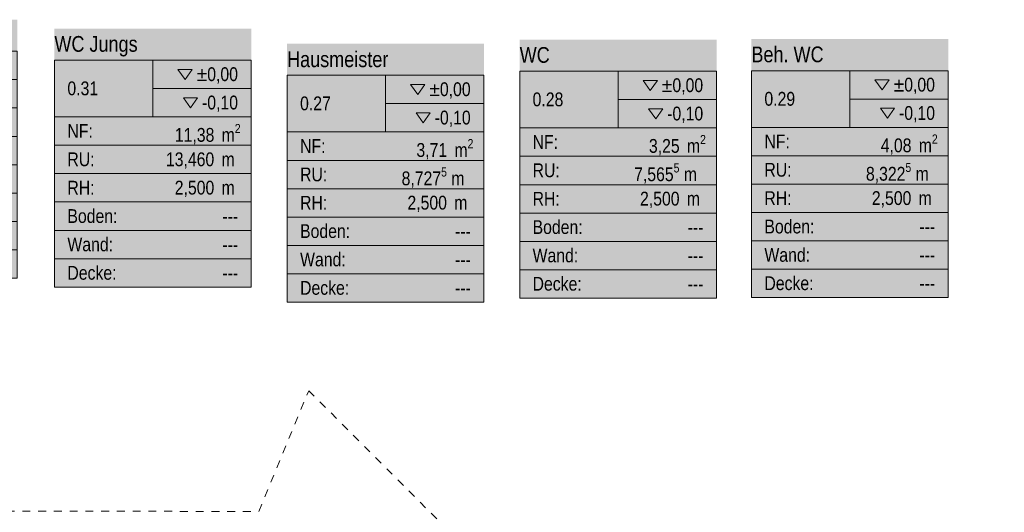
# Model space of a CAD drawing. Header units: metres. Extents: x -79 to 740, y -195 to 69.
# Tile 289 of 306: x 36.12 to 48.62, y 55.1 to 61.36. Entities that reach past the tile are written whole.
import ezdxf
from ezdxf.enums import TextEntityAlignment as Align

# ---------------------------------------------------------------- set-up
doc = ezdxf.new("R2010")
doc.units = ezdxf.units.M
doc.header["$MEASUREMENT"] = 0
doc.linetypes.add('Strichlinie_ eng', pattern=[0.115, 0.075, -0.04])
doc.layers.add('30 Dach', color=7, linetype='Continuous')
doc.layers.add('80 Raum', color=7, linetype='Continuous')
doc.styles.add('ERSTELLTER_STIL_1', font='ARIALN.TTF')
doc.styles.add('ERSTELLTER_STIL_2', font='ARIALN.TTF')

# ---------------------------------------------------------------- blocks, each defined once
blk = doc.blocks.new('WC Jungs_0.31_3_1', base_point=(37.811, 59.602))
at = {"layer": '80 Raum', "linetype": 'Continuous', "lineweight": 0, "true_color": 0x2a303f}
blk.add_hatch(color=169, dxfattribs=at).paths.add_polyline_path([(36.561, 57.96), (39.061, 57.96), (39.061, 61.244), (36.561, 61.244)])
at = {"layer": '80 Raum', "linetype": 'Continuous', "lineweight": 0, "true_color": 0x000000}
blk.add_hatch(color=18, dxfattribs=at).paths.add_polyline_path([(38.198, 60.366), (38.288, 60.238), (38.379, 60.366)])
at = {"layer": '80 Raum', "color": 7, "linetype": 'Continuous', "lineweight": 9}
for p, q in [((39.061, 60.842), (36.561, 60.842)), ((36.561, 60.842), (36.561, 57.96)), ((36.561, 60.842), (39.061, 60.842)), ((36.561, 60.122), (36.561, 60.842)), ((37.811, 60.842), (37.811, 60.122)), ((39.061, 57.96), (39.061, 60.842)), ((39.061, 60.842), (39.061, 60.122)), ((37.811, 60.482), (39.061, 60.482)), ((39.061, 60.122), (36.561, 60.122)), ((36.561, 60.122), (39.061, 60.122)), ((36.561, 59.761), (36.561, 60.122)), ((39.061, 60.122), (39.061, 59.761)), ((39.061, 59.761), (36.561, 59.761)), ((36.561, 59.761), (39.061, 59.761)), ((36.561, 59.401), (36.561, 59.761)), ((39.061, 59.761), (39.061, 59.401)), ((39.061, 59.401), (36.561, 59.401)), ((36.561, 59.401), (39.061, 59.401)), ((36.561, 59.041), (36.561, 59.401)), ((39.061, 59.401), (39.061, 59.041)), ((39.061, 59.041), (36.561, 59.041)), ((36.561, 59.041), (39.061, 59.041)), ((36.561, 58.68), (36.561, 59.041)), ((39.061, 59.041), (39.061, 58.68)), ((39.061, 58.68), (36.561, 58.68)), ((36.561, 58.68), (39.061, 58.68)), ((36.561, 58.32), (36.561, 58.68)), ((39.061, 58.68), (39.061, 58.32)), ((39.061, 58.32), (36.561, 58.32)), ((36.561, 58.32), (39.061, 58.32)), ((36.561, 57.96), (36.561, 58.32)), ((39.061, 58.32), (39.061, 57.96)), ((36.561, 57.96), (39.061, 57.96)), ((39.061, 57.96), (36.561, 57.96))]:
    blk.add_line(p, q, dxfattribs=at)
at = {"layer": '80 Raum', "color": 7, "linetype": 'Continuous', "lineweight": 13, "flags": 128}
for points in [[(38.13, 60.726), (38.22, 60.598), (38.31, 60.726)], [(38.198, 60.366), (38.288, 60.238), (38.379, 60.366)]]:
    blk.add_lwpolyline(points, close=True, dxfattribs=at)
at = {"layer": '80 Raum', "color": 7, "lineweight": 9, "char_height": 0.175, "attachment_point": 1, "style": 'ERSTELLTER_STIL_2'}
for s, insert in [('\\A1;{\\pql;\\pt0,0.05;\\fArial Narrow|b0|i0|c0|p0;\\W1.000000;±0,00\\fArial Narrow|b0|i0|c0|p0;\\W1.000000;\\A1{\\H.66x;\\S^  ;}\\fArial Narrow|b0|i0|c0|p0;\\W1.000000;\\fArial Narrow|b0|i0|c0|p0;\\W1.000000;\\A1{\\H.66x;\\S^  ;}}', (38.367, 60.752)), ('\\A1;{\\pql;\\pt0,0.05;\\fArial Narrow|b0|i0|c0|p0;\\W1.000000;-0,10\\fArial Narrow|b0|i0|c0|p0;\\W1.000000;\\A1{\\H.66x;\\S^  ;}\\fArial Narrow|b0|i0|c0|p0;\\W1.000000;\\fArial Narrow|b0|i0|c0|p0;\\W1.000000;\\A1{\\H.66x;\\S^  ;}}', (38.435, 60.392)), ('\\A1;{\\pql;\\pt0,0.05;\\fArial Narrow|b0|i0|c0|p0;\\W1.000000;11,38\\fArial Narrow|b0|i0|c0|p0;\\W1.000000;\\A1{\\H.66x;\\S^  ;}\\fArial Narrow|b0|i0|c0|p0;\\W1.000000; m\\fArial Narrow|b0|i0|c0|p0;\\W1.000000;\\A1{\\H.66x;\\S2^  ;}}', (38.09, 60.032)), ('\\A1;{\\pql;\\pt0,0.05;\\fArial Narrow|b0|i0|c0|p0;\\W1.000000;13,460\\fArial Narrow|b0|i0|c0|p0;\\W1.000000;\\A1{\\H.66x;\\S^  ;}\\fArial Narrow|b0|i0|c0|p0;\\W1.000000; m\\fArial Narrow|b0|i0|c0|p0;\\W1.000000;\\A1{\\H.66x;\\S^  ;}}', (37.977, 59.671)), ('\\A1;{\\pql;\\pt0,0.05;\\fArial Narrow|b0|i0|c0|p0;\\W1.000000;2,500\\fArial Narrow|b0|i0|c0|p0;\\W1.000000;\\A1{\\H.66x;\\S^  ;}\\fArial Narrow|b0|i0|c0|p0;\\W1.000000; m\\fArial Narrow|b0|i0|c0|p0;\\W1.000000;\\A1{\\H.66x;\\S^  ;}}', (38.089, 59.311))]:
    blk.add_mtext(s, dxfattribs=dict(at, insert=insert))
at = {"layer": '80 Raum', "color": 7, "lineweight": 9}
for tag, height, style, p in [('ROOM_NAME', 0.2, 'ERSTELLTER_STIL_1', (36.561, 61.149)), ('DUMMY_850', 0.2, 'ERSTELLTER_STIL_1', (38.897, 61.208)), ('ROOM_NUMBER', 0.175, 'ERSTELLTER_STIL_2', (36.726, 60.572)), ('measuredNetAreaCode', 0.175, 'ERSTELLTER_STIL_2', (36.726, 60.031)), ('perimeterCode', 0.175, 'ERSTELLTER_STIL_2', (36.726, 59.671)), ('ceilingHeightCode', 0.175, 'ERSTELLTER_STIL_2', (36.726, 59.31)), ('measuredAreaCode', 0.175, 'ERSTELLTER_STIL_2', (36.726, 58.95)), ('DUMMY_851_0', 0.175, 'ERSTELLTER_STIL_2', (38.694, 58.948)), ('DUMMY_852', 0.175, 'ERSTELLTER_STIL_2', (36.726, 58.59)), ('DUMMY_851_1', 0.175, 'ERSTELLTER_STIL_2', (38.694, 58.588)), ('DUMMY_853', 0.175, 'ERSTELLTER_STIL_2', (36.726, 58.229)), ('DUMMY_851_2', 0.175, 'ERSTELLTER_STIL_2', (38.694, 58.228))]:
    blk.add_attdef(tag, text='', height=height, dxfattribs=dict(at, style=style)).set_placement(p, align=Align.TOP_LEFT)
blk = doc.blocks.new('Vorraum Jungs_0.30_4_1', base_point=(34.839, 59.715))
at = {"layer": '80 Raum', "linetype": 'Continuous', "lineweight": 0, "true_color": 0x2a303f}
blk.add_hatch(color=169, dxfattribs=at).paths.add_polyline_path([(33.589, 58.073), (36.089, 58.073), (36.089, 61.357), (33.589, 61.357)])
at = {"layer": '80 Raum', "linetype": 'Continuous', "lineweight": 0, "true_color": 0x000000}
blk.add_hatch(color=18, dxfattribs=at).paths.add_polyline_path([(35.226, 60.478), (35.316, 60.351), (35.406, 60.478)])
at = {"layer": '80 Raum', "color": 7, "linetype": 'Continuous', "lineweight": 9}
for p, q in [((36.089, 60.955), (33.589, 60.955)), ((33.589, 60.955), (33.589, 58.073)), ((33.589, 60.955), (36.089, 60.955)), ((33.589, 60.235), (33.589, 60.955)), ((34.839, 60.955), (34.839, 60.235)), ((36.089, 58.073), (36.089, 60.955)), ((36.089, 60.955), (36.089, 60.235)), ((34.839, 60.595), (36.089, 60.595)), ((36.089, 60.235), (33.589, 60.235)), ((33.589, 60.235), (36.089, 60.235)), ((33.589, 59.874), (33.589, 60.235)), ((36.089, 60.235), (36.089, 59.874)), ((36.089, 59.874), (33.589, 59.874)), ((33.589, 59.874), (36.089, 59.874)), ((33.589, 59.514), (33.589, 59.874)), ((36.089, 59.874), (36.089, 59.514)), ((36.089, 59.514), (33.589, 59.514)), ((33.589, 59.514), (36.089, 59.514)), ((33.589, 59.154), (33.589, 59.514)), ((36.089, 59.514), (36.089, 59.154)), ((36.089, 59.154), (33.589, 59.154)), ((33.589, 59.154), (36.089, 59.154)), ((33.589, 58.793), (33.589, 59.154)), ((36.089, 59.154), (36.089, 58.793)), ((36.089, 58.793), (33.589, 58.793)), ((33.589, 58.793), (36.089, 58.793)), ((33.589, 58.433), (33.589, 58.793)), ((36.089, 58.793), (36.089, 58.433)), ((36.089, 58.433), (33.589, 58.433)), ((33.589, 58.433), (36.089, 58.433)), ((33.589, 58.073), (33.589, 58.433)), ((36.089, 58.433), (36.089, 58.073)), ((33.589, 58.073), (36.089, 58.073)), ((36.089, 58.073), (33.589, 58.073))]:
    blk.add_line(p, q, dxfattribs=at)
at = {"layer": '80 Raum', "color": 7, "linetype": 'Continuous', "lineweight": 13, "flags": 128}
for points in [[(35.158, 60.839), (35.248, 60.711), (35.338, 60.839)], [(35.226, 60.478), (35.316, 60.351), (35.406, 60.478)]]:
    blk.add_lwpolyline(points, close=True, dxfattribs=at)
at = {"layer": '80 Raum', "color": 7, "lineweight": 9, "char_height": 0.175, "attachment_point": 1, "style": 'ERSTELLTER_STIL_2'}
for s, insert in [('\\A1;{\\pql;\\pt0,0.05;\\fArial Narrow|b0|i0|c0|p0;\\W1.000000;±0,00\\fArial Narrow|b0|i0|c0|p0;\\W1.000000;\\A1{\\H.66x;\\S^  ;}\\fArial Narrow|b0|i0|c0|p0;\\W1.000000;\\fArial Narrow|b0|i0|c0|p0;\\W1.000000;\\A1{\\H.66x;\\S^  ;}}', (35.394, 60.865)), ('\\A1;{\\pql;\\pt0,0.05;\\fArial Narrow|b0|i0|c0|p0;\\W1.000000;-0,10\\fArial Narrow|b0|i0|c0|p0;\\W1.000000;\\A1{\\H.66x;\\S^  ;}\\fArial Narrow|b0|i0|c0|p0;\\W1.000000;\\fArial Narrow|b0|i0|c0|p0;\\W1.000000;\\A1{\\H.66x;\\S^  ;}}', (35.462, 60.505)), ('\\A1;{\\pql;\\pt0,0.05;\\fArial Narrow|b0|i0|c0|p0;\\W1.000000;5,77\\fArial Narrow|b0|i0|c0|p0;\\W1.000000;\\A1{\\H.66x;\\S^  ;}\\fArial Narrow|b0|i0|c0|p0;\\W1.000000; m\\fArial Narrow|b0|i0|c0|p0;\\W1.000000;\\A1{\\H.66x;\\S2^  ;}}', (35.23, 60.142)), ('\\A1;{\\pql;\\pt0,0.05;\\fArial Narrow|b0|i0|c0|p0;\\W1.000000;9,890\\fArial Narrow|b0|i0|c0|p0;\\W1.000000;\\A1{\\H.66x;\\S5^  ;}\\fArial Narrow|b0|i0|c0|p0;\\W1.000000; m\\fArial Narrow|b0|i0|c0|p0;\\W1.000000;\\A1{\\H.66x;\\S^  ;}}', (35.042, 59.784)), ('\\A1;{\\pql;\\pt0,0.05;\\fArial Narrow|b0|i0|c0|p0;\\W1.000000;2,500\\fArial Narrow|b0|i0|c0|p0;\\W1.000000;\\A1{\\H.66x;\\S^  ;}\\fArial Narrow|b0|i0|c0|p0;\\W1.000000; m\\fArial Narrow|b0|i0|c0|p0;\\W1.000000;\\A1{\\H.66x;\\S^  ;}}', (35.117, 59.424))]:
    blk.add_mtext(s, dxfattribs=dict(at, insert=insert))
at = {"layer": '80 Raum', "color": 7, "lineweight": 9}
for tag, height, style, p in [('ROOM_NAME', 0.2, 'ERSTELLTER_STIL_1', (33.589, 61.258)), ('DUMMY_850', 0.2, 'ERSTELLTER_STIL_1', (35.924, 61.321)), ('ROOM_NUMBER', 0.175, 'ERSTELLTER_STIL_2', (33.754, 60.685)), ('measuredNetAreaCode', 0.175, 'ERSTELLTER_STIL_2', (33.754, 60.144)), ('perimeterCode', 0.175, 'ERSTELLTER_STIL_2', (33.754, 59.784)), ('ceilingHeightCode', 0.175, 'ERSTELLTER_STIL_2', (33.754, 59.423)), ('measuredAreaCode', 0.175, 'ERSTELLTER_STIL_2', (33.754, 59.063)), ('DUMMY_851_0', 0.175, 'ERSTELLTER_STIL_2', (35.722, 59.061)), ('DUMMY_852', 0.175, 'ERSTELLTER_STIL_2', (33.754, 58.703)), ('DUMMY_851_1', 0.175, 'ERSTELLTER_STIL_2', (35.722, 58.701)), ('DUMMY_853', 0.175, 'ERSTELLTER_STIL_2', (33.754, 58.342)), ('DUMMY_851_2', 0.175, 'ERSTELLTER_STIL_2', (35.722, 58.341))]:
    blk.add_attdef(tag, text='', height=height, dxfattribs=dict(at, style=style)).set_placement(p, align=Align.TOP_LEFT)
blk = doc.blocks.new('Beh. WC_0.29_5_1', base_point=(46.66, 59.469))
at = {"layer": '80 Raum', "linetype": 'Continuous', "lineweight": 0, "true_color": 0x2a303f}
blk.add_hatch(color=169, dxfattribs=at).paths.add_polyline_path([(45.41, 57.827), (47.91, 57.827), (47.91, 61.111), (45.41, 61.111)])
at = {"layer": '80 Raum', "linetype": 'Continuous', "lineweight": 0, "true_color": 0x000000}
blk.add_hatch(color=18, dxfattribs=at).paths.add_polyline_path([(47.047, 60.233), (47.138, 60.105), (47.228, 60.233)])
at = {"layer": '80 Raum', "color": 7, "linetype": 'Continuous', "lineweight": 9}
for p, q in [((47.91, 60.709), (45.41, 60.709)), ((45.41, 60.709), (45.41, 57.827)), ((45.41, 60.709), (47.91, 60.709)), ((45.41, 59.989), (45.41, 60.709)), ((46.66, 60.709), (46.66, 59.989)), ((47.91, 57.827), (47.91, 60.709)), ((47.91, 60.709), (47.91, 59.989)), ((46.66, 60.349), (47.91, 60.349)), ((47.91, 59.989), (45.41, 59.989)), ((45.41, 59.989), (47.91, 59.989)), ((45.41, 59.629), (45.41, 59.989)), ((47.91, 59.989), (47.91, 59.629)), ((47.91, 59.629), (45.41, 59.629)), ((45.41, 59.629), (47.91, 59.629)), ((45.41, 59.268), (45.41, 59.629)), ((47.91, 59.629), (47.91, 59.268)), ((47.91, 59.268), (45.41, 59.268)), ((45.41, 59.268), (47.91, 59.268)), ((45.41, 58.908), (45.41, 59.268)), ((47.91, 59.268), (47.91, 58.908)), ((47.91, 58.908), (45.41, 58.908)), ((45.41, 58.908), (47.91, 58.908)), ((45.41, 58.548), (45.41, 58.908)), ((47.91, 58.908), (47.91, 58.548)), ((47.91, 58.548), (45.41, 58.548)), ((45.41, 58.548), (47.91, 58.548)), ((45.41, 58.187), (45.41, 58.548)), ((47.91, 58.548), (47.91, 58.187)), ((47.91, 58.187), (45.41, 58.187)), ((45.41, 58.187), (47.91, 58.187)), ((45.41, 57.827), (45.41, 58.187)), ((47.91, 58.187), (47.91, 57.827)), ((45.41, 57.827), (47.91, 57.827)), ((47.91, 57.827), (45.41, 57.827))]:
    blk.add_line(p, q, dxfattribs=at)
at = {"layer": '80 Raum', "color": 7, "linetype": 'Continuous', "lineweight": 13, "flags": 128}
for points in [[(46.979, 60.593), (47.069, 60.466), (47.159, 60.593)], [(47.047, 60.233), (47.138, 60.105), (47.228, 60.233)]]:
    blk.add_lwpolyline(points, close=True, dxfattribs=at)
at = {"layer": '80 Raum', "color": 7, "lineweight": 9, "char_height": 0.175, "attachment_point": 1, "style": 'ERSTELLTER_STIL_2'}
for s, insert in [('\\A1;{\\pql;\\pt0,0.05;\\fArial Narrow|b0|i0|c0|p0;\\W1.000000;±0,00\\fArial Narrow|b0|i0|c0|p0;\\W1.000000;\\A1{\\H.66x;\\S^  ;}\\fArial Narrow|b0|i0|c0|p0;\\W1.000000;\\fArial Narrow|b0|i0|c0|p0;\\W1.000000;\\A1{\\H.66x;\\S^  ;}}', (47.216, 60.619)), ('\\A1;{\\pql;\\pt0,0.05;\\fArial Narrow|b0|i0|c0|p0;\\W1.000000;-0,10\\fArial Narrow|b0|i0|c0|p0;\\W1.000000;\\A1{\\H.66x;\\S^  ;}\\fArial Narrow|b0|i0|c0|p0;\\W1.000000;\\fArial Narrow|b0|i0|c0|p0;\\W1.000000;\\A1{\\H.66x;\\S^  ;}}', (47.284, 60.259)), ('\\A1;{\\pql;\\pt0,0.05;\\fArial Narrow|b0|i0|c0|p0;\\W1.000000;4,08\\fArial Narrow|b0|i0|c0|p0;\\W1.000000;\\A1{\\H.66x;\\S^  ;}\\fArial Narrow|b0|i0|c0|p0;\\W1.000000; m\\fArial Narrow|b0|i0|c0|p0;\\W1.000000;\\A1{\\H.66x;\\S2^  ;}}', (47.052, 59.899)), ('\\A1;{\\pql;\\pt0,0.05;\\fArial Narrow|b0|i0|c0|p0;\\W1.000000;8,322\\fArial Narrow|b0|i0|c0|p0;\\W1.000000;\\A1{\\H.66x;\\S5^  ;}\\fArial Narrow|b0|i0|c0|p0;\\W1.000000; m\\fArial Narrow|b0|i0|c0|p0;\\W1.000000;\\A1{\\H.66x;\\S^  ;}}', (46.864, 59.538)), ('\\A1;{\\pql;\\pt0,0.05;\\fArial Narrow|b0|i0|c0|p0;\\W1.000000;2,500\\fArial Narrow|b0|i0|c0|p0;\\W1.000000;\\A1{\\H.66x;\\S^  ;}\\fArial Narrow|b0|i0|c0|p0;\\W1.000000; m\\fArial Narrow|b0|i0|c0|p0;\\W1.000000;\\A1{\\H.66x;\\S^  ;}}', (46.939, 59.178))]:
    blk.add_mtext(s, dxfattribs=dict(at, insert=insert))
at = {"layer": '80 Raum', "color": 7, "lineweight": 9}
for tag, height, style, p in [('ROOM_NAME', 0.2, 'ERSTELLTER_STIL_1', (45.41, 61.016)), ('DUMMY_850', 0.2, 'ERSTELLTER_STIL_1', (47.746, 61.075)), ('ROOM_NUMBER', 0.175, 'ERSTELLTER_STIL_2', (45.575, 60.439)), ('measuredNetAreaCode', 0.175, 'ERSTELLTER_STIL_2', (45.575, 59.898)), ('perimeterCode', 0.175, 'ERSTELLTER_STIL_2', (45.575, 59.538)), ('ceilingHeightCode', 0.175, 'ERSTELLTER_STIL_2', (45.575, 59.177)), ('measuredAreaCode', 0.175, 'ERSTELLTER_STIL_2', (45.575, 58.817)), ('DUMMY_851_0', 0.175, 'ERSTELLTER_STIL_2', (47.543, 58.815)), ('DUMMY_852', 0.175, 'ERSTELLTER_STIL_2', (45.575, 58.457)), ('DUMMY_851_1', 0.175, 'ERSTELLTER_STIL_2', (47.543, 58.455)), ('DUMMY_853', 0.175, 'ERSTELLTER_STIL_2', (45.575, 58.097)), ('DUMMY_851_2', 0.175, 'ERSTELLTER_STIL_2', (47.543, 58.095))]:
    blk.add_attdef(tag, text='', height=height, dxfattribs=dict(at, style=style)).set_placement(p, align=Align.TOP_LEFT)
blk = doc.blocks.new('WC_0.28_6_1', base_point=(43.718, 59.462))
at = {"layer": '80 Raum', "linetype": 'Continuous', "lineweight": 0, "true_color": 0x2a303f}
blk.add_hatch(color=169, dxfattribs=at).paths.add_polyline_path([(42.468, 57.82), (44.968, 57.82), (44.968, 61.104), (42.468, 61.104)])
at = {"layer": '80 Raum', "linetype": 'Continuous', "lineweight": 0, "true_color": 0x000000}
blk.add_hatch(color=18, dxfattribs=at).paths.add_polyline_path([(44.105, 60.226), (44.195, 60.098), (44.285, 60.226)])
at = {"layer": '80 Raum', "color": 7, "linetype": 'Continuous', "lineweight": 9}
for p, q in [((44.968, 60.702), (42.468, 60.702)), ((42.468, 60.702), (42.468, 57.82)), ((42.468, 60.702), (44.968, 60.702)), ((42.468, 59.982), (42.468, 60.702)), ((43.718, 60.702), (43.718, 59.982)), ((44.968, 57.82), (44.968, 60.702)), ((44.968, 60.702), (44.968, 59.982)), ((43.718, 60.342), (44.968, 60.342)), ((44.968, 59.982), (42.468, 59.982)), ((42.468, 59.982), (44.968, 59.982)), ((42.468, 59.622), (42.468, 59.982)), ((44.968, 59.982), (44.968, 59.622)), ((44.968, 59.622), (42.468, 59.622)), ((42.468, 59.622), (44.968, 59.622)), ((42.468, 59.261), (42.468, 59.622)), ((44.968, 59.622), (44.968, 59.261)), ((44.968, 59.261), (42.468, 59.261)), ((42.468, 59.261), (44.968, 59.261)), ((42.468, 58.901), (42.468, 59.261)), ((44.968, 59.261), (44.968, 58.901)), ((44.968, 58.901), (42.468, 58.901)), ((42.468, 58.901), (44.968, 58.901)), ((42.468, 58.541), (42.468, 58.901)), ((44.968, 58.901), (44.968, 58.541)), ((44.968, 58.541), (42.468, 58.541)), ((42.468, 58.541), (44.968, 58.541)), ((42.468, 58.18), (42.468, 58.541)), ((44.968, 58.541), (44.968, 58.18)), ((44.968, 58.18), (42.468, 58.18)), ((42.468, 58.18), (44.968, 58.18)), ((42.468, 57.82), (42.468, 58.18)), ((44.968, 58.18), (44.968, 57.82)), ((42.468, 57.82), (44.968, 57.82)), ((44.968, 57.82), (42.468, 57.82))]:
    blk.add_line(p, q, dxfattribs=at)
at = {"layer": '80 Raum', "color": 7, "linetype": 'Continuous', "lineweight": 13, "flags": 128}
for points in [[(44.036, 60.586), (44.126, 60.459), (44.217, 60.586)], [(44.105, 60.226), (44.195, 60.098), (44.285, 60.226)]]:
    blk.add_lwpolyline(points, close=True, dxfattribs=at)
at = {"layer": '80 Raum', "color": 7, "lineweight": 9, "char_height": 0.175, "attachment_point": 1, "style": 'ERSTELLTER_STIL_2'}
for s, insert in [('\\A1;{\\pql;\\pt0,0.05;\\fArial Narrow|b0|i0|c0|p0;\\W1.000000;±0,00\\fArial Narrow|b0|i0|c0|p0;\\W1.000000;\\A1{\\H.66x;\\S^  ;}\\fArial Narrow|b0|i0|c0|p0;\\W1.000000;\\fArial Narrow|b0|i0|c0|p0;\\W1.000000;\\A1{\\H.66x;\\S^  ;}}', (44.273, 60.612)), ('\\A1;{\\pql;\\pt0,0.05;\\fArial Narrow|b0|i0|c0|p0;\\W1.000000;-0,10\\fArial Narrow|b0|i0|c0|p0;\\W1.000000;\\A1{\\H.66x;\\S^  ;}\\fArial Narrow|b0|i0|c0|p0;\\W1.000000;\\fArial Narrow|b0|i0|c0|p0;\\W1.000000;\\A1{\\H.66x;\\S^  ;}}', (44.341, 60.252)), ('\\A1;{\\pql;\\pt0,0.05;\\fArial Narrow|b0|i0|c0|p0;\\W1.000000;3,25\\fArial Narrow|b0|i0|c0|p0;\\W1.000000;\\A1{\\H.66x;\\S^  ;}\\fArial Narrow|b0|i0|c0|p0;\\W1.000000; m\\fArial Narrow|b0|i0|c0|p0;\\W1.000000;\\A1{\\H.66x;\\S2^  ;}}', (44.109, 59.892)), ('\\A1;{\\pql;\\pt0,0.05;\\fArial Narrow|b0|i0|c0|p0;\\W1.000000;7,565\\fArial Narrow|b0|i0|c0|p0;\\W1.000000;\\A1{\\H.66x;\\S5^  ;}\\fArial Narrow|b0|i0|c0|p0;\\W1.000000; m\\fArial Narrow|b0|i0|c0|p0;\\W1.000000;\\A1{\\H.66x;\\S^  ;}}', (43.921, 59.532)), ('\\A1;{\\pql;\\pt0,0.05;\\fArial Narrow|b0|i0|c0|p0;\\W1.000000;2,500\\fArial Narrow|b0|i0|c0|p0;\\W1.000000;\\A1{\\H.66x;\\S^  ;}\\fArial Narrow|b0|i0|c0|p0;\\W1.000000; m\\fArial Narrow|b0|i0|c0|p0;\\W1.000000;\\A1{\\H.66x;\\S^  ;}}', (43.996, 59.171))]:
    blk.add_mtext(s, dxfattribs=dict(at, insert=insert))
at = {"layer": '80 Raum', "color": 7, "lineweight": 9}
for tag, height, style, p in [('ROOM_NAME', 0.2, 'ERSTELLTER_STIL_1', (42.468, 61.009)), ('DUMMY_850', 0.2, 'ERSTELLTER_STIL_1', (44.803, 61.068)), ('ROOM_NUMBER', 0.175, 'ERSTELLTER_STIL_2', (42.632, 60.432)), ('measuredNetAreaCode', 0.175, 'ERSTELLTER_STIL_2', (42.632, 59.891)), ('perimeterCode', 0.175, 'ERSTELLTER_STIL_2', (42.632, 59.531)), ('ceilingHeightCode', 0.175, 'ERSTELLTER_STIL_2', (42.632, 59.17)), ('measuredAreaCode', 0.175, 'ERSTELLTER_STIL_2', (42.632, 58.81)), ('DUMMY_851_0', 0.175, 'ERSTELLTER_STIL_2', (44.601, 58.808)), ('DUMMY_852', 0.175, 'ERSTELLTER_STIL_2', (42.632, 58.45)), ('DUMMY_851_1', 0.175, 'ERSTELLTER_STIL_2', (44.601, 58.448)), ('DUMMY_853', 0.175, 'ERSTELLTER_STIL_2', (42.632, 58.09)), ('DUMMY_851_2', 0.175, 'ERSTELLTER_STIL_2', (44.601, 58.088))]:
    blk.add_attdef(tag, text='', height=height, dxfattribs=dict(at, style=style)).set_placement(p, align=Align.TOP_LEFT)
blk = doc.blocks.new('Hausmeister_0.27_7_1', base_point=(40.765, 59.411))
at = {"layer": '80 Raum', "linetype": 'Continuous', "lineweight": 0, "true_color": 0x2a303f}
blk.add_hatch(color=169, dxfattribs=at).paths.add_polyline_path([(39.515, 57.769), (42.015, 57.769), (42.015, 61.053), (39.515, 61.053)])
at = {"layer": '80 Raum', "linetype": 'Continuous', "lineweight": 0, "true_color": 0x000000}
blk.add_hatch(color=18, dxfattribs=at).paths.add_polyline_path([(41.152, 60.174), (41.243, 60.047), (41.333, 60.174)])
at = {"layer": '80 Raum', "color": 7, "linetype": 'Continuous', "lineweight": 9}
for p, q in [((42.015, 60.651), (39.515, 60.651)), ((39.515, 60.651), (39.515, 57.769)), ((39.515, 60.651), (42.015, 60.651)), ((39.515, 59.931), (39.515, 60.651)), ((40.765, 60.651), (40.765, 59.931)), ((42.015, 57.769), (42.015, 60.651)), ((42.015, 60.651), (42.015, 59.931)), ((40.765, 60.291), (42.015, 60.291)), ((42.015, 59.931), (39.515, 59.931)), ((39.515, 59.931), (42.015, 59.931)), ((39.515, 59.57), (39.515, 59.931)), ((42.015, 59.931), (42.015, 59.57)), ((42.015, 59.57), (39.515, 59.57)), ((39.515, 59.57), (42.015, 59.57)), ((39.515, 59.21), (39.515, 59.57)), ((42.015, 59.57), (42.015, 59.21)), ((42.015, 59.21), (39.515, 59.21)), ((39.515, 59.21), (42.015, 59.21)), ((39.515, 58.85), (39.515, 59.21)), ((42.015, 59.21), (42.015, 58.85)), ((42.015, 58.85), (39.515, 58.85)), ((39.515, 58.85), (42.015, 58.85)), ((39.515, 58.489), (39.515, 58.85)), ((42.015, 58.85), (42.015, 58.489)), ((42.015, 58.489), (39.515, 58.489)), ((39.515, 58.489), (42.015, 58.489)), ((39.515, 58.129), (39.515, 58.489)), ((42.015, 58.489), (42.015, 58.129)), ((42.015, 58.129), (39.515, 58.129)), ((39.515, 58.129), (42.015, 58.129)), ((39.515, 57.769), (39.515, 58.129)), ((42.015, 58.129), (42.015, 57.769)), ((39.515, 57.769), (42.015, 57.769)), ((42.015, 57.769), (39.515, 57.769))]:
    blk.add_line(p, q, dxfattribs=at)
at = {"layer": '80 Raum', "color": 7, "linetype": 'Continuous', "lineweight": 13, "flags": 128}
for points in [[(41.084, 60.535), (41.174, 60.407), (41.264, 60.535)], [(41.152, 60.174), (41.243, 60.047), (41.333, 60.174)]]:
    blk.add_lwpolyline(points, close=True, dxfattribs=at)
at = {"layer": '80 Raum', "color": 7, "lineweight": 9, "char_height": 0.175, "attachment_point": 1, "style": 'ERSTELLTER_STIL_2'}
for s, insert in [('\\A1;{\\pql;\\pt0,0.05;\\fArial Narrow|b0|i0|c0|p0;\\W1.000000;±0,00\\fArial Narrow|b0|i0|c0|p0;\\W1.000000;\\A1{\\H.66x;\\S^  ;}\\fArial Narrow|b0|i0|c0|p0;\\W1.000000;\\fArial Narrow|b0|i0|c0|p0;\\W1.000000;\\A1{\\H.66x;\\S^  ;}}', (41.321, 60.561)), ('\\A1;{\\pql;\\pt0,0.05;\\fArial Narrow|b0|i0|c0|p0;\\W1.000000;-0,10\\fArial Narrow|b0|i0|c0|p0;\\W1.000000;\\A1{\\H.66x;\\S^  ;}\\fArial Narrow|b0|i0|c0|p0;\\W1.000000;\\fArial Narrow|b0|i0|c0|p0;\\W1.000000;\\A1{\\H.66x;\\S^  ;}}', (41.389, 60.201)), ('\\A1;{\\pql;\\pt0,0.05;\\fArial Narrow|b0|i0|c0|p0;\\W1.000000;3,71\\fArial Narrow|b0|i0|c0|p0;\\W1.000000;\\A1{\\H.66x;\\S^  ;}\\fArial Narrow|b0|i0|c0|p0;\\W1.000000; m\\fArial Narrow|b0|i0|c0|p0;\\W1.000000;\\A1{\\H.66x;\\S2^  ;}}', (41.157, 59.84)), ('\\A1;{\\pql;\\pt0,0.05;\\fArial Narrow|b0|i0|c0|p0;\\W1.000000;8,727\\fArial Narrow|b0|i0|c0|p0;\\W1.000000;\\A1{\\H.66x;\\S5^  ;}\\fArial Narrow|b0|i0|c0|p0;\\W1.000000; m\\fArial Narrow|b0|i0|c0|p0;\\W1.000000;\\A1{\\H.66x;\\S^  ;}}', (40.969, 59.48)), ('\\A1;{\\pql;\\pt0,0.05;\\fArial Narrow|b0|i0|c0|p0;\\W1.000000;2,500\\fArial Narrow|b0|i0|c0|p0;\\W1.000000;\\A1{\\H.66x;\\S^  ;}\\fArial Narrow|b0|i0|c0|p0;\\W1.000000; m\\fArial Narrow|b0|i0|c0|p0;\\W1.000000;\\A1{\\H.66x;\\S^  ;}}', (41.043, 59.12))]:
    blk.add_mtext(s, dxfattribs=dict(at, insert=insert))
at = {"layer": '80 Raum', "color": 7, "lineweight": 9}
for tag, height, style, p in [('DUMMY_850', 0.2, 'ERSTELLTER_STIL_1', (41.851, 61.017)), ('ROOM_NAME', 0.2, 'ERSTELLTER_STIL_1', (39.515, 60.954)), ('ROOM_NUMBER', 0.175, 'ERSTELLTER_STIL_2', (39.68, 60.381)), ('measuredNetAreaCode', 0.175, 'ERSTELLTER_STIL_2', (39.68, 59.84)), ('perimeterCode', 0.175, 'ERSTELLTER_STIL_2', (39.68, 59.479)), ('ceilingHeightCode', 0.175, 'ERSTELLTER_STIL_2', (39.68, 59.119)), ('measuredAreaCode', 0.175, 'ERSTELLTER_STIL_2', (39.68, 58.759)), ('DUMMY_851_0', 0.175, 'ERSTELLTER_STIL_2', (41.648, 58.757)), ('DUMMY_852', 0.175, 'ERSTELLTER_STIL_2', (39.68, 58.399)), ('DUMMY_851_1', 0.175, 'ERSTELLTER_STIL_2', (41.648, 58.397)), ('DUMMY_853', 0.175, 'ERSTELLTER_STIL_2', (39.68, 58.038)), ('DUMMY_851_2', 0.175, 'ERSTELLTER_STIL_2', (41.648, 58.036))]:
    blk.add_attdef(tag, text='', height=height, dxfattribs=dict(at, style=style)).set_placement(p, align=Align.TOP_LEFT)

msp = doc.modelspace()

# ---------------------------------------------------------------- linework, layer by layer
at = {"layer": '30 Dach', "color": 7, "linetype": 'Strichlinie_ eng', "lineweight": 9}
for p, q in [((39.155, 55.111), (39.79, 56.644)), ((39.79, 56.644), (55.244, 41.175)), ((18.155, 55.128), (39.155, 55.111))]:
    msp.add_line(p, q, dxfattribs=at)

# ---------------------------------------------------------------- block references
at = {"layer": '80 Raum', "color": 7, "linetype": 'Continuous', "lineweight": 13}
ref = msp.add_blockref('Vorraum Jungs_0.30_4_1', (34.839, 59.715), dxfattribs=at)
ref.add_attrib('ROOM_NAME', 'Vorraum Jungs', dxfattribs={"color": 7, "lineweight": 9, "height": 0.2, "style": 'ERSTELLTER_STIL_1'}).set_placement((33.589, 61.258), align=Align.TOP_LEFT)
ref.add_attrib('ROOM_NUMBER', '0.30', dxfattribs={"color": 7, "lineweight": 9, "height": 0.175, "style": 'ERSTELLTER_STIL_2'}).set_placement((33.754, 60.685), align=Align.TOP_LEFT)
ref.add_attrib('measuredAreaCode', 'Boden: ', dxfattribs={"color": 7, "lineweight": 9, "height": 0.175, "style": 'ERSTELLTER_STIL_2'}).set_placement((33.754, 59.063), align=Align.TOP_LEFT)
ref.add_attrib('measuredNetAreaCode', 'NF: ', dxfattribs={"color": 7, "lineweight": 9, "height": 0.175, "style": 'ERSTELLTER_STIL_2'}).set_placement((33.754, 60.144), align=Align.TOP_LEFT)
ref.add_attrib('perimeterCode', 'RU: ', dxfattribs={"color": 7, "lineweight": 9, "height": 0.175, "style": 'ERSTELLTER_STIL_2'}).set_placement((33.754, 59.784), align=Align.TOP_LEFT)
ref.add_attrib('ceilingHeightCode', 'RH: ', dxfattribs={"color": 7, "lineweight": 9, "height": 0.175, "style": 'ERSTELLTER_STIL_2'}).set_placement((33.754, 59.423), align=Align.TOP_LEFT)
ref.add_attrib('DUMMY_851', '---', dxfattribs={"color": 7, "lineweight": 9, "height": 0.175, "style": 'ERSTELLTER_STIL_2'}).set_placement((35.722, 59.061), align=Align.TOP_LEFT)
ref.add_attrib('DUMMY_851_1', '---', dxfattribs={"color": 7, "lineweight": 9, "height": 0.175, "style": 'ERSTELLTER_STIL_2'}).set_placement((35.722, 58.701), align=Align.TOP_LEFT)
ref.add_attrib('DUMMY_851_2', '---', dxfattribs={"color": 7, "lineweight": 9, "height": 0.175, "style": 'ERSTELLTER_STIL_2'}).set_placement((35.722, 58.341), align=Align.TOP_LEFT)
ref.add_attrib('DUMMY_852', 'Wand: ', dxfattribs={"color": 7, "lineweight": 9, "height": 0.175, "style": 'ERSTELLTER_STIL_2'}).set_placement((33.754, 58.703), align=Align.TOP_LEFT)
ref.add_attrib('DUMMY_853', 'Decke: ', dxfattribs={"color": 7, "lineweight": 9, "height": 0.175, "style": 'ERSTELLTER_STIL_2'}).set_placement((33.754, 58.342), align=Align.TOP_LEFT)
ref = msp.add_blockref('WC Jungs_0.31_3_1', (37.811, 59.602), dxfattribs=at)
ref.add_attrib('ROOM_NAME', 'WC Jungs', dxfattribs={"color": 7, "lineweight": 9, "height": 0.2, "style": 'ERSTELLTER_STIL_1'}).set_placement((36.561, 61.149), align=Align.TOP_LEFT)
ref.add_attrib('ROOM_NUMBER', '0.31', dxfattribs={"color": 7, "lineweight": 9, "height": 0.175, "style": 'ERSTELLTER_STIL_2'}).set_placement((36.726, 60.572), align=Align.TOP_LEFT)
ref.add_attrib('measuredAreaCode', 'Boden: ', dxfattribs={"color": 7, "lineweight": 9, "height": 0.175, "style": 'ERSTELLTER_STIL_2'}).set_placement((36.726, 58.95), align=Align.TOP_LEFT)
ref.add_attrib('measuredNetAreaCode', 'NF: ', dxfattribs={"color": 7, "lineweight": 9, "height": 0.175, "style": 'ERSTELLTER_STIL_2'}).set_placement((36.726, 60.031), align=Align.TOP_LEFT)
ref.add_attrib('perimeterCode', 'RU: ', dxfattribs={"color": 7, "lineweight": 9, "height": 0.175, "style": 'ERSTELLTER_STIL_2'}).set_placement((36.726, 59.671), align=Align.TOP_LEFT)
ref.add_attrib('ceilingHeightCode', 'RH: ', dxfattribs={"color": 7, "lineweight": 9, "height": 0.175, "style": 'ERSTELLTER_STIL_2'}).set_placement((36.726, 59.31), align=Align.TOP_LEFT)
ref.add_attrib('DUMMY_851', '---', dxfattribs={"color": 7, "lineweight": 9, "height": 0.175, "style": 'ERSTELLTER_STIL_2'}).set_placement((38.694, 58.948), align=Align.TOP_LEFT)
ref.add_attrib('DUMMY_851_1', '---', dxfattribs={"color": 7, "lineweight": 9, "height": 0.175, "style": 'ERSTELLTER_STIL_2'}).set_placement((38.694, 58.588), align=Align.TOP_LEFT)
ref.add_attrib('DUMMY_851_2', '---', dxfattribs={"color": 7, "lineweight": 9, "height": 0.175, "style": 'ERSTELLTER_STIL_2'}).set_placement((38.694, 58.228), align=Align.TOP_LEFT)
ref.add_attrib('DUMMY_852', 'Wand: ', dxfattribs={"color": 7, "lineweight": 9, "height": 0.175, "style": 'ERSTELLTER_STIL_2'}).set_placement((36.726, 58.59), align=Align.TOP_LEFT)
ref.add_attrib('DUMMY_853', 'Decke: ', dxfattribs={"color": 7, "lineweight": 9, "height": 0.175, "style": 'ERSTELLTER_STIL_2'}).set_placement((36.726, 58.229), align=Align.TOP_LEFT)
ref = msp.add_blockref('Hausmeister_0.27_7_1', (40.765, 59.411), dxfattribs=at)
ref.add_attrib('ROOM_NAME', 'Hausmeister', dxfattribs={"color": 7, "lineweight": 9, "height": 0.2, "style": 'ERSTELLTER_STIL_1'}).set_placement((39.515, 60.954), align=Align.TOP_LEFT)
ref.add_attrib('ROOM_NUMBER', '0.27', dxfattribs={"color": 7, "lineweight": 9, "height": 0.175, "style": 'ERSTELLTER_STIL_2'}).set_placement((39.68, 60.381), align=Align.TOP_LEFT)
ref.add_attrib('measuredAreaCode', 'Boden: ', dxfattribs={"color": 7, "lineweight": 9, "height": 0.175, "style": 'ERSTELLTER_STIL_2'}).set_placement((39.68, 58.759), align=Align.TOP_LEFT)
ref.add_attrib('measuredNetAreaCode', 'NF: ', dxfattribs={"color": 7, "lineweight": 9, "height": 0.175, "style": 'ERSTELLTER_STIL_2'}).set_placement((39.68, 59.84), align=Align.TOP_LEFT)
ref.add_attrib('perimeterCode', 'RU: ', dxfattribs={"color": 7, "lineweight": 9, "height": 0.175, "style": 'ERSTELLTER_STIL_2'}).set_placement((39.68, 59.479), align=Align.TOP_LEFT)
ref.add_attrib('ceilingHeightCode', 'RH: ', dxfattribs={"color": 7, "lineweight": 9, "height": 0.175, "style": 'ERSTELLTER_STIL_2'}).set_placement((39.68, 59.119), align=Align.TOP_LEFT)
ref.add_attrib('DUMMY_851', '---', dxfattribs={"color": 7, "lineweight": 9, "height": 0.175, "style": 'ERSTELLTER_STIL_2'}).set_placement((41.648, 58.757), align=Align.TOP_LEFT)
ref.add_attrib('DUMMY_851_1', '---', dxfattribs={"color": 7, "lineweight": 9, "height": 0.175, "style": 'ERSTELLTER_STIL_2'}).set_placement((41.648, 58.397), align=Align.TOP_LEFT)
ref.add_attrib('DUMMY_851_2', '---', dxfattribs={"color": 7, "lineweight": 9, "height": 0.175, "style": 'ERSTELLTER_STIL_2'}).set_placement((41.648, 58.036), align=Align.TOP_LEFT)
ref.add_attrib('DUMMY_852', 'Wand: ', dxfattribs={"color": 7, "lineweight": 9, "height": 0.175, "style": 'ERSTELLTER_STIL_2'}).set_placement((39.68, 58.399), align=Align.TOP_LEFT)
ref.add_attrib('DUMMY_853', 'Decke: ', dxfattribs={"color": 7, "lineweight": 9, "height": 0.175, "style": 'ERSTELLTER_STIL_2'}).set_placement((39.68, 58.038), align=Align.TOP_LEFT)
ref = msp.add_blockref('WC_0.28_6_1', (43.718, 59.462), dxfattribs=at)
ref.add_attrib('ROOM_NAME', 'WC', dxfattribs={"color": 7, "lineweight": 9, "height": 0.2, "style": 'ERSTELLTER_STIL_1'}).set_placement((42.468, 61.009), align=Align.TOP_LEFT)
ref.add_attrib('ROOM_NUMBER', '0.28', dxfattribs={"color": 7, "lineweight": 9, "height": 0.175, "style": 'ERSTELLTER_STIL_2'}).set_placement((42.632, 60.432), align=Align.TOP_LEFT)
ref.add_attrib('measuredAreaCode', 'Boden: ', dxfattribs={"color": 7, "lineweight": 9, "height": 0.175, "style": 'ERSTELLTER_STIL_2'}).set_placement((42.632, 58.81), align=Align.TOP_LEFT)
ref.add_attrib('measuredNetAreaCode', 'NF: ', dxfattribs={"color": 7, "lineweight": 9, "height": 0.175, "style": 'ERSTELLTER_STIL_2'}).set_placement((42.632, 59.891), align=Align.TOP_LEFT)
ref.add_attrib('perimeterCode', 'RU: ', dxfattribs={"color": 7, "lineweight": 9, "height": 0.175, "style": 'ERSTELLTER_STIL_2'}).set_placement((42.632, 59.531), align=Align.TOP_LEFT)
ref.add_attrib('ceilingHeightCode', 'RH: ', dxfattribs={"color": 7, "lineweight": 9, "height": 0.175, "style": 'ERSTELLTER_STIL_2'}).set_placement((42.632, 59.17), align=Align.TOP_LEFT)
ref.add_attrib('DUMMY_851', '---', dxfattribs={"color": 7, "lineweight": 9, "height": 0.175, "style": 'ERSTELLTER_STIL_2'}).set_placement((44.601, 58.808), align=Align.TOP_LEFT)
ref.add_attrib('DUMMY_851_1', '---', dxfattribs={"color": 7, "lineweight": 9, "height": 0.175, "style": 'ERSTELLTER_STIL_2'}).set_placement((44.601, 58.448), align=Align.TOP_LEFT)
ref.add_attrib('DUMMY_851_2', '---', dxfattribs={"color": 7, "lineweight": 9, "height": 0.175, "style": 'ERSTELLTER_STIL_2'}).set_placement((44.601, 58.088), align=Align.TOP_LEFT)
ref.add_attrib('DUMMY_852', 'Wand: ', dxfattribs={"color": 7, "lineweight": 9, "height": 0.175, "style": 'ERSTELLTER_STIL_2'}).set_placement((42.632, 58.45), align=Align.TOP_LEFT)
ref.add_attrib('DUMMY_853', 'Decke: ', dxfattribs={"color": 7, "lineweight": 9, "height": 0.175, "style": 'ERSTELLTER_STIL_2'}).set_placement((42.632, 58.09), align=Align.TOP_LEFT)
ref = msp.add_blockref('Beh. WC_0.29_5_1', (46.66, 59.469), dxfattribs=at)
ref.add_attrib('ROOM_NAME', 'Beh. WC', dxfattribs={"color": 7, "lineweight": 9, "height": 0.2, "style": 'ERSTELLTER_STIL_1'}).set_placement((45.41, 61.016), align=Align.TOP_LEFT)
ref.add_attrib('ROOM_NUMBER', '0.29', dxfattribs={"color": 7, "lineweight": 9, "height": 0.175, "style": 'ERSTELLTER_STIL_2'}).set_placement((45.575, 60.439), align=Align.TOP_LEFT)
ref.add_attrib('measuredAreaCode', 'Boden: ', dxfattribs={"color": 7, "lineweight": 9, "height": 0.175, "style": 'ERSTELLTER_STIL_2'}).set_placement((45.575, 58.817), align=Align.TOP_LEFT)
ref.add_attrib('measuredNetAreaCode', 'NF: ', dxfattribs={"color": 7, "lineweight": 9, "height": 0.175, "style": 'ERSTELLTER_STIL_2'}).set_placement((45.575, 59.898), align=Align.TOP_LEFT)
ref.add_attrib('perimeterCode', 'RU: ', dxfattribs={"color": 7, "lineweight": 9, "height": 0.175, "style": 'ERSTELLTER_STIL_2'}).set_placement((45.575, 59.538), align=Align.TOP_LEFT)
ref.add_attrib('ceilingHeightCode', 'RH: ', dxfattribs={"color": 7, "lineweight": 9, "height": 0.175, "style": 'ERSTELLTER_STIL_2'}).set_placement((45.575, 59.177), align=Align.TOP_LEFT)
ref.add_attrib('DUMMY_851', '---', dxfattribs={"color": 7, "lineweight": 9, "height": 0.175, "style": 'ERSTELLTER_STIL_2'}).set_placement((47.543, 58.815), align=Align.TOP_LEFT)
ref.add_attrib('DUMMY_851_1', '---', dxfattribs={"color": 7, "lineweight": 9, "height": 0.175, "style": 'ERSTELLTER_STIL_2'}).set_placement((47.543, 58.455), align=Align.TOP_LEFT)
ref.add_attrib('DUMMY_851_2', '---', dxfattribs={"color": 7, "lineweight": 9, "height": 0.175, "style": 'ERSTELLTER_STIL_2'}).set_placement((47.543, 58.095), align=Align.TOP_LEFT)
ref.add_attrib('DUMMY_852', 'Wand: ', dxfattribs={"color": 7, "lineweight": 9, "height": 0.175, "style": 'ERSTELLTER_STIL_2'}).set_placement((45.575, 58.457), align=Align.TOP_LEFT)
ref.add_attrib('DUMMY_853', 'Decke: ', dxfattribs={"color": 7, "lineweight": 9, "height": 0.175, "style": 'ERSTELLTER_STIL_2'}).set_placement((45.575, 58.097), align=Align.TOP_LEFT)

doc.saveas('drawing.dxf')
